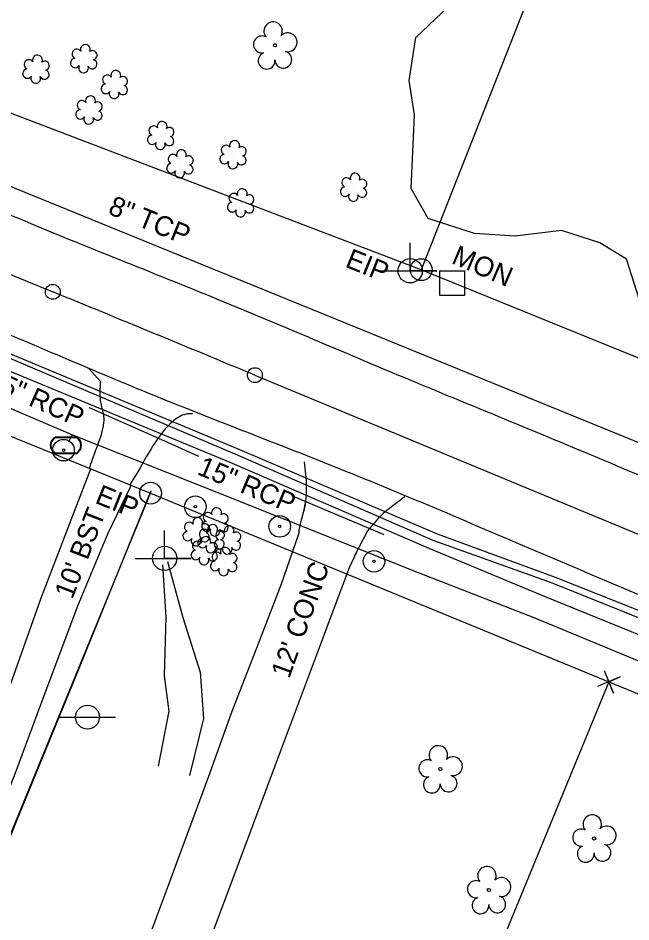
# Model space of a CAD drawing. Extents: x 2089016 to 2094354, y 862840 to 864725.
# Drawn here: x 2091046.8 to 2091170.5, y 863696.8 to 863879.1 of the extents above; entities that cross this region are included whole.
import ezdxf

# ---------------------------------------------------------------- set-up
doc = ezdxf.new("R2010")
doc.units = 0
for name, color, linetype in [('Exist Horizontal Alignment', 7, 'Continuous'), ('Exist Horizontal Alignment Station Label', 7, 'Continuous'), ('Exist Other Culture Fence Line', 7, 'Continuous'), ('Exist Other Culture Located Object CELL', 7, 'Continuous'), ('Exist Property Corner CELL', 7, 'Continuous'), ('Exist Property Iron Pin Text', 7, 'Continuous'), ('Exist Property Line', 7, 'Continuous'), ('Exist Property Monument Text', 7, 'Continuous'), ('Exist Right of Way Line', 7, 'Continuous'), ('Exist Roads EOP', 7, 'Continuous'), ('Exist Roads EOP Other', 7, 'Continuous'), ('Exist Roads EOP Other Text', 7, 'Continuous'), ('Exist Structure Minor Pipes RCP 15 Inch', 7, 'Continuous'), ('Exist Structure Minor Pipes RCP 15 Inch Text', 7, 'Continuous'), ('Exist Utilities Gas UG Line SUE LOS B', 7, 'Continuous'), ('Exist Utilities Power UG Cable SUE LOS B', 7, 'Continuous'), ('Exist Utilities Sanitary Sewer UG Line', 7, 'Continuous'), ('Exist Utilities Sanitary Sewer UG Line Text', 7, 'Continuous'), ('Exist Utilities Telephone UG Cable SUE LOS B', 7, 'Continuous'), ('Exist Utilities Telephone UG FO SUE LOS B', 7, 'Continuous'), ('Exist Utilities Water UG Line SUE LOS B', 7, 'Continuous'), ('Exist Vegetation Shrub CELL', 7, 'Continuous'), ('Exist Vegetation Tree CELL', 7, 'Continuous'), ('Exist Vegetation Woods Line', 7, 'Continuous'), ('Pattern 1', 7, 'Continuous'), ('Prop Conc Curb and Gutter', 7, 'Continuous'), ('Prop Drainage Structure Junction Box Convert From Drop Inlet Label', 7, 'Continuous'), ('Prop Drainage Structure Pipe RCP 36in Class IV', 7, 'Continuous'), ('Prop SS Fill Line', 7, 'Continuous'), ('R5707_Rdy_aln - Prop Horizontal Alignment', 7, 'Continuous')]:
    doc.layers.add(name, color=color, linetype=linetype)

msp = doc.modelspace()

# ---------------------------------------------------------------- linework, layer by layer
at = {"layer": 'Exist Horizontal Alignment'}
for p, q in [((2090185.23, 864179.42), (2091053.8, 863823.9)), ((2091094.58, 863807.1), (2091447.57, 863660.79))]:
    msp.add_line(p, q, dxfattribs=at)
msp.add_arc((2087265.68, 854569.16), 10000, 67.487177, 67.739914, dxfattribs=at)
at = {"layer": 'Exist Horizontal Alignment Station Label'}
for centre in [(2091053.8, 863823.9), (2091094.58, 863807.1)]:
    msp.add_circle(centre, 1.5, dxfattribs=at)
at = {"layer": 'Exist Other Culture Fence Line'}
msp.add_lwpolyline([(2091073.56, 863783.75), (2091059.36, 863748.74), (2091047.05, 863718.68), (2091033.27, 863684.81), (2091012.76, 863635.12), (2091006.57, 863619.37)], dxfattribs=at)
at = {"layer": 'Exist Other Culture Located Object CELL'}
for centre, radius in [((2091055.96, 863791.97), 2.18), ((2091055.96, 863791.97), 0.24), ((2091099.6, 863776.6), 2.18), ((2091099.6, 863776.6), 0.24), ((2091118.63, 863769.55), 2.18), ((2091118.63, 863769.55), 0.24)]:
    msp.add_circle(centre, radius, dxfattribs=at)
at = {"layer": 'Exist Property Corner CELL'}
msp.add_line((2091166.02, 863745.27), (2091166.02, 863745.27), dxfattribs=at)
msp.add_lwpolyline([(2091165.05, 863747.57), (2091166.98, 863742.96), (2091166.02, 863745.27), (2091168.32, 863746.23), (2091163.71, 863744.3)], dxfattribs=at)
at = {"layer": 'Exist Property Line'}
for p, q in [((2091201.02, 864013.07), (2091128.17, 863828.37)), ((2090997.49, 863598.31), (2091073.53, 863783.29)), ((2091166.02, 863745.27), (2091089.98, 863560.29))]:
    msp.add_line(p, q, dxfattribs=at)
at = {"layer": 'Exist Right of Way Line'}
for p, q in [((2091128.17, 863828.37), (2091034.64, 863863.97)), ((2090957.85, 863830.36), (2091073.53, 863783.29)), ((2091307.39, 863755.46), (2091128.17, 863828.37)), ((2091073.53, 863783.29), (2091166.02, 863745.27)), ((2091166.02, 863745.27), (2091267.22, 863703.66))]:
    msp.add_line(p, q, dxfattribs=at)
at = {"layer": 'Exist Roads EOP'}
for p, q in [((2091063.49, 863805.72), (2091061, 863808.52)), ((2091070.98, 863787.63), (2091069.27, 863784.91))]:
    msp.add_line(p, q, dxfattribs=at)
for points in [[(2090168.38, 864198.76), (2090189.5, 864189.72), (2090230.53, 864172.75), (2090273.59, 864155.99), (2090314.47, 864138.57), (2090356.17, 864122.11), (2090401.7, 864102.94), (2090442.19, 864087.09), (2090481.45, 864070.2), (2090523.64, 864052.97), (2090568.11, 864034.48), (2090610.4, 864017.13), (2090655.12, 863999.01), (2090697.83, 863981.77), (2090742.36, 863964.54), (2090779.16, 863949.36), (2090823.64, 863930.17), (2090867.73, 863911.82), (2090910.45, 863894.46), (2090950.82, 863877.93), (2090971.61, 863869.44), (2091006.7, 863856.03), (2091045.62, 863839.26), (2091086.07, 863822.83), (2091122.3, 863807.64), (2091162.46, 863791.02), (2091203.94, 863773.83), (2091243.88, 863757.78), (2091278.52, 863743.03), (2091290.86, 863741.47), (2091305.69, 863743.45)], [(2090159.86, 864177.45), (2090180.67, 864168.73), (2090222.86, 864151.65), (2090264.39, 864134.6), (2090306, 864117.79), (2090347.24, 864101.05), (2090392.99, 864082.57), (2090433.2, 864065.09), (2090472.83, 864048.96), (2090514.73, 864032.43), (2090559.97, 864014.05), (2090601.37, 863997.19), (2090646.29, 863978.82), (2090688.95, 863961.27), (2090733.38, 863942.96), (2090770.05, 863927.33), (2090814.52, 863908.72), (2090858.91, 863891), (2090901.15, 863874.17), (2090939.87, 863858.28), (2090962.72, 863848.64), (2090997.54, 863834.72), (2091036.07, 863819.08), (2091075.6, 863802.48), (2091112.88, 863787.77), (2091153.64, 863770.65), (2091194.67, 863753.49), (2091234.07, 863737.23), (2091276.57, 863719.33), (2091296.56, 863710.75), (2091332.88, 863695.67), (2091370.71, 863680.05), (2091411.45, 863662.85), (2091427.01, 863655.9), (2091440.19, 863646.8), (2091448.83, 863640.62), (2091463.67, 863633.85), (2091467.99, 863632.17), (2091469.11, 863631.07), (2091469.97, 863630.04), (2091470.37, 863629.28)], [(2091061.18, 863788.21), (2091061.84, 863790.17), (2091064.01, 863796.86), (2091064.14, 863797.81), (2091063.45, 863802), (2091063.49, 863805.72)], [(2091082.01, 863799.31), (2091080.67, 863799.22), (2091077.94, 863797.7), (2091074.47, 863793.53), (2091070.98, 863787.63)]]:
    msp.add_spline(points, degree=3, dxfattribs=at)
at = {"layer": 'Exist Roads EOP Other'}
for p, q in [((2091104.96, 863786.48), (2091104.59, 863789.64)), ((2091117.34, 863775.73), (2091114.78, 863770.77))]:
    msp.add_line(p, q, dxfattribs=at)
for points in [[(2091061.38, 863788.12), (2091057.12, 863776.97), (2091051.29, 863761.95), (2091045.85, 863746.5), (2091041.18, 863733.92), (2091038.9, 863728.21), (2091034.75, 863718.29), (2091031.71, 863711.62), (2091029.78, 863707.72), (2091027.69, 863704.09), (2091024.14, 863699.02), (2091020.4, 863695.25)], [(2091029.72, 863693.6), (2091034.19, 863699.97), (2091037.68, 863706.43), (2091041.01, 863713.9), (2091046.08, 863726.34), (2091052.26, 863743.05), (2091058.87, 863760.56), (2091064.93, 863775.12), (2091069.47, 863784.57), (2091069.56, 863784.75)], [(2091104.74, 863781.48), (2091104.61, 863780.59), (2091104.27, 863779.06)], [(2091103.49, 863775.53), (2091103.33, 863774.81), (2091099.87, 863764.97), (2091095.72, 863754.15), (2091089.76, 863738.7), (2091085.25, 863726.17), (2091076.6, 863702.93), (2091070.73, 863687.2), (2091069.23, 863683.4), (2091067.97, 863681.67), (2091065.59, 863679.59), (2091062.43, 863677.65), (2091060.28, 863676.83), (2091050.65, 863653.12), (2091076.71, 863642.08)], [(2091086.61, 863665.62), (2091079.86, 863668.28), (2091079.49, 863670.59), (2091079.42, 863674.41), (2091080.16, 863678.66), (2091083.14, 863686.82), (2091091.45, 863709.07), (2091099.77, 863731.21), (2091107.2, 863751.07), (2091110.99, 863761.16), (2091113.69, 863768.28), (2091115.08, 863771.31)]]:
    msp.add_lwpolyline(points, dxfattribs=at)
for points in [[(2091103.48, 863775.57), (2091103.9, 863777.56), (2091104.77, 863780.96), (2091104.96, 863786.48)], [(2091124.88, 863782.58), (2091123.28, 863781.4), (2091120.14, 863778.85), (2091117.34, 863775.73)]]:
    msp.add_spline(points, degree=3, dxfattribs=at)
at = {"layer": 'Exist Structure Minor Pipes RCP 15 Inch'}
for p, q in [((2091061.13, 863800.56), (2091075.11, 863794.36)), ((2091075.11, 863794.36), (2091083.17, 863790.79)), ((2091101.96, 863782.81), (2091120.64, 863774.96))]:
    msp.add_line(p, q, dxfattribs=at)
at = {"layer": 'Exist Utilities Gas UG Line SUE LOS B'}
msp.add_lwpolyline([(2090934.15, 863855.17), (2090964.43, 863841.5), (2090987.33, 863833.1), (2091042.83, 863811.49), (2091090.54, 863791.2), (2091130.47, 863773.79), (2091154.37, 863765.26), (2091176.33, 863756.46), (2091191.1, 863750.36), (2091208.67, 863743.16), (2091215.47, 863741.23), (2091218.98, 863741.19), (2091220.54, 863742.17), (2091229.84, 863763.89), (2091233.45, 863770.29), (2091237.15, 863773.85), (2091241.52, 863773.08), (2091251.03, 863770.36), (2091271.44, 863763.73), (2091296.11, 863753.03), (2091310.5, 863750.29)], dxfattribs=at)
at = {"layer": 'Exist Utilities Power UG Cable SUE LOS B'}
for points in [[(2091076.95, 863769.5), (2091080.04, 863758.2), (2091083.52, 863747.19), (2091084.18, 863737.89), (2091081.37, 863726.35)], [(2091075.96, 863768.86), (2091076.64, 863758.28), (2091076.26, 863746.49), (2091077.21, 863739.31), (2091075.07, 863728.22)]]:
    msp.add_lwpolyline(points, dxfattribs=at)
at = {"layer": 'Exist Utilities Sanitary Sewer UG Line'}
msp.add_lwpolyline([(2091692.13, 864500.83), (2091501.01, 864105.51), (2091469.71, 863953.2), (2091320.59, 863732.95), (2090957.27, 863880.97), (2090681.31, 863994.88), (2090015.26, 864266.1)], dxfattribs=at)
at = {"layer": 'Exist Utilities Telephone UG Cable SUE LOS B'}
msp.add_lwpolyline([(2090934.74, 863856.23), (2090964.84, 863842.75), (2090987.76, 863834.15), (2091043.11, 863812.27), (2091091, 863792.3), (2091131.4, 863775.1), (2091155.21, 863766.39), (2091176.74, 863757.84), (2091191.31, 863751.61), (2091266.86, 863718.91), (2091298.17, 863704.86), (2091339.02, 863686.52), (2091363.38, 863675.93), (2091423.54, 863651.66), (2091452.39, 863635.89)], dxfattribs=at)
at = {"layer": 'Exist Utilities Telephone UG FO SUE LOS B'}
msp.add_lwpolyline([(2090933.29, 863853.21), (2090963.92, 863840.33), (2090986.4, 863831.89), (2091041.8, 863809.24), (2091089.51, 863789.55), (2091129.72, 863772.2), (2091152.99, 863762.54), (2091174.85, 863753.67), (2091190.01, 863746.93), (2091265.47, 863715.56), (2091297.9, 863703.97), (2091338.77, 863685.7), (2091363.06, 863675.31), (2091422.89, 863650.56), (2091452.19, 863634.92)], dxfattribs=at)
at = {"layer": 'Exist Utilities Water UG Line SUE LOS B'}
msp.add_line((2091057.73, 863795.05), (2091056.95, 863793.61), dxfattribs=at)
msp.add_lwpolyline([(2090843.58, 863882.51), (2090866.48, 863873.22), (2090882.76, 863865.51), (2090898.92, 863858.62), (2090930.53, 863847.11), (2090945.27, 863841.2), (2090961.93, 863834.16), (2090983.66, 863824.31), (2091039.77, 863802.74), (2091057.79, 863795.08), (2091086.88, 863783.5), (2091127.85, 863767.18), (2091150.9, 863758.21), (2091172.84, 863749.13), (2091179.98, 863745.47), (2091188.04, 863742.1), (2091199.97, 863733.44)], dxfattribs=at)
at = {"layer": 'Exist Vegetation Shrub CELL'}
for p, q in [((2091060.13, 863870.75), (2091060.13, 863870.75)), ((2091050.47, 863868.63), (2091050.47, 863868.63)), ((2091066.29, 863865.53), (2091066.29, 863865.53)), ((2091061.19, 863860.4), (2091061.19, 863860.4)), ((2091075.64, 863855.25), (2091075.64, 863855.25)), ((2091090.26, 863851.37), (2091090.26, 863851.37)), ((2091079.53, 863849.53), (2091079.53, 863849.53)), ((2091114.58, 863844.81), (2091114.58, 863844.81)), ((2091091.8, 863841.66), (2091091.8, 863841.66)), ((2091086.62, 863777.33), (2091086.62, 863777.33)), ((2091082.82, 863775.34), (2091082.82, 863775.34)), ((2091085.83, 863773.95), (2091085.83, 863773.95)), ((2091089.14, 863773.68), (2091089.14, 863773.68)), ((2091084.45, 863771.51), (2091084.45, 863771.51)), ((2091088.38, 863769.33), (2091088.38, 863769.33))]:
    msp.add_line(p, q, dxfattribs=at)
for centre, radius, start, end in [((2091060.36, 863872.79), 0.99, 334.8391, 200.4717), ((2091050.7, 863870.67), 0.99, 334.8391, 200.4717), ((2091058.64, 863871.88), 0.968, 35.8908, 245.4216), ((2091061.8, 863871.62), 0.929, 284.4567, 126.0861), ((2091048.99, 863869.75), 0.968, 35.8908, 245.4216), ((2091052.15, 863869.5), 0.929, 284.4567, 126.0861), ((2091058.33, 863870.05), 0.955, 95.1099, 327.9534), ((2091060, 863869.07), 0.984, 151.2797, 21.387), ((2091061.76, 863869.82), 0.937, 204.9913, 73.4601), ((2091048.67, 863867.92), 0.955, 95.1099, 327.9534), ((2091052.11, 863867.7), 0.937, 204.9913, 73.4601), ((2091064.81, 863866.65), 0.968, 35.8908, 245.4216), ((2091066.52, 863867.57), 0.99, 334.8391, 200.4717), ((2091050.35, 863866.94), 0.984, 151.2797, 21.387), ((2091064.49, 863864.82), 0.955, 95.1099, 327.9534), ((2091067.96, 863866.39), 0.929, 284.4567, 126.0861), ((2091066.16, 863863.84), 0.984, 151.2797, 21.387), ((2091067.93, 863864.6), 0.937, 204.9913, 73.4601), ((2091059.7, 863861.53), 0.968, 35.8908, 245.4216), ((2091061.41, 863862.44), 0.99, 334.8391, 200.4717), ((2091062.86, 863861.27), 0.929, 284.4567, 126.0861), ((2091059.39, 863859.7), 0.955, 95.1099, 327.9534), ((2091062.82, 863859.47), 0.937, 204.9913, 73.4601), ((2091061.06, 863858.72), 0.984, 151.2797, 21.387), ((2091074.16, 863856.38), 0.968, 35.8908, 245.4216), ((2091075.87, 863857.29), 0.99, 334.8391, 200.4717), ((2091077.31, 863856.12), 0.929, 284.4567, 126.0861), ((2091073.84, 863854.55), 0.955, 95.1099, 327.9534), ((2091077.28, 863854.32), 0.937, 204.9913, 73.4601), ((2091075.51, 863853.57), 0.984, 151.2797, 21.387), ((2091088.77, 863852.5), 0.968, 35.8908, 245.4216), ((2091090.48, 863853.41), 0.99, 334.8391, 200.4717), ((2091091.93, 863852.24), 0.929, 284.4567, 126.0861), ((2091078.05, 863850.65), 0.968, 35.8908, 245.4216), ((2091079.76, 863851.57), 0.99, 334.8391, 200.4717), ((2091081.2, 863850.4), 0.929, 284.4567, 126.0861), ((2091088.46, 863850.67), 0.955, 95.1099, 327.9534), ((2091091.89, 863850.44), 0.937, 204.9913, 73.4601), ((2091077.73, 863848.82), 0.955, 95.1099, 327.9534), ((2091081.17, 863848.6), 0.937, 204.9913, 73.4601), ((2091090.13, 863849.69), 0.984, 151.2797, 21.387), ((2091079.4, 863847.84), 0.984, 151.2797, 21.387), ((2091114.81, 863846.86), 0.99, 334.8391, 200.4717), ((2091113.1, 863845.94), 0.968, 35.8908, 245.4216), ((2091116.25, 863845.68), 0.929, 284.4567, 126.0861), ((2091092.03, 863843.7), 0.99, 334.8391, 200.4717), ((2091112.78, 863844.11), 0.955, 95.1099, 327.9534), ((2091116.22, 863843.89), 0.937, 204.9913, 73.4601), ((2091090.32, 863842.79), 0.968, 35.8908, 245.4216), ((2091093.48, 863842.53), 0.929, 284.4567, 126.0861), ((2091114.45, 863843.13), 0.984, 151.2797, 21.387), ((2091090, 863840.96), 0.955, 95.1099, 327.9534), ((2091091.68, 863839.98), 0.984, 151.2797, 21.387), ((2091093.44, 863840.73), 0.937, 204.9913, 73.4601), ((2091086.85, 863779.37), 0.99, 334.8391, 200.4717), ((2091083.05, 863777.38), 0.99, 334.8391, 200.4717), ((2091085.14, 863778.45), 0.968, 35.8908, 245.4216), ((2091088.3, 863778.2), 0.929, 284.4567, 126.0861), ((2091081.34, 863776.47), 0.968, 35.8908, 245.4216), ((2091084.82, 863776.62), 0.955, 95.1099, 327.9534), ((2091084.49, 863776.21), 0.929, 284.4567, 126.0861), ((2091086.06, 863775.99), 0.99, 334.8391, 200.4717), ((2091088.26, 863776.4), 0.937, 204.9913, 73.4601), ((2091089.37, 863775.72), 0.99, 334.8391, 200.4717), ((2091081.02, 863774.64), 0.955, 95.1099, 327.9534), ((2091084.34, 863775.08), 0.968, 35.8908, 245.4216), ((2091084.46, 863774.41), 0.937, 204.9913, 73.4601), ((2091086.5, 863775.64), 0.984, 151.2797, 21.387), ((2091087.65, 863774.8), 0.968, 35.8908, 245.4216), ((2091087.5, 863774.82), 0.929, 284.4567, 126.0861), ((2091090.81, 863774.54), 0.929, 284.4567, 126.0861), ((2091082.69, 863773.66), 0.984, 151.2797, 21.387), ((2091082.96, 863772.63), 0.968, 35.8908, 245.4216), ((2091084.03, 863773.25), 0.955, 95.1099, 327.9534), ((2091084.68, 863773.55), 0.99, 334.8391, 200.4717), ((2091085.7, 863772.27), 0.984, 151.2797, 21.387), ((2091086.12, 863772.38), 0.929, 284.4567, 126.0861), ((2091087.34, 863772.97), 0.955, 95.1099, 327.9534), ((2091087.46, 863773.02), 0.937, 204.9913, 73.4601), ((2091090.77, 863772.75), 0.937, 204.9913, 73.4601), ((2091082.65, 863770.8), 0.955, 95.1099, 327.9534), ((2091086.08, 863770.58), 0.937, 204.9913, 73.4601), ((2091086.9, 863770.45), 0.968, 35.8908, 245.4216), ((2091088.61, 863771.37), 0.99, 334.8391, 200.4717), ((2091089.01, 863771.99), 0.984, 151.2797, 21.387), ((2091090.06, 863770.2), 0.929, 284.4567, 126.0861), ((2091084.32, 863769.82), 0.984, 151.2797, 21.387), ((2091086.58, 863768.62), 0.955, 95.1099, 327.9534), ((2091090.02, 863768.4), 0.937, 204.9913, 73.4601), ((2091088.25, 863767.64), 0.984, 151.2797, 21.387)]:
    msp.add_arc(centre, radius, start, end, dxfattribs=at)
at = {"layer": 'Exist Vegetation Tree CELL'}
for p, q in [((2091098.65, 863873.63), (2091098.65, 863873.63)), ((2091132.01, 863727.65), (2091132.01, 863727.65)), ((2091163.06, 863713.68), (2091163.06, 863713.68)), ((2091141.82, 863703.28), (2091141.82, 863703.28))]:
    msp.add_line(p, q, dxfattribs=at)
for centre in [(2091098.65, 863873.63), (2091132.01, 863727.65), (2091163.06, 863713.68), (2091141.82, 863703.28)]:
    msp.add_circle(centre, 0.326, dxfattribs=at)
for centre, radius, start, end in [((2091098.26, 863876.5), 1.86, 330.1651, 219.7134), ((2091096.04, 863873.78), 1.73, 62.6636, 279.3457), ((2091101.2, 863874.22), 1.9, 257.1011, 134.1999), ((2091096.95, 863870.51), 1.69, 111.5671, 6.231), ((2091100.32, 863870.73), 1.7, 181.2822, 74.56), ((2091131.62, 863730.52), 1.86, 330.1651, 219.7134), ((2091129.4, 863727.8), 1.73, 62.6636, 279.3457), ((2091134.56, 863728.24), 1.9, 257.1011, 134.1999), ((2091130.3, 863724.53), 1.69, 111.5671, 6.231), ((2091133.68, 863724.75), 1.7, 181.2822, 74.56), ((2091162.68, 863716.55), 1.86, 330.1651, 219.7134), ((2091160.46, 863713.83), 1.73, 62.6636, 279.3457), ((2091165.61, 863714.27), 1.9, 257.1011, 134.1999), ((2091161.36, 863710.56), 1.69, 111.5671, 6.231), ((2091164.73, 863710.78), 1.7, 181.2822, 74.56), ((2091141.43, 863706.15), 1.86, 330.1651, 219.7134), ((2091144.36, 863703.87), 1.9, 257.1011, 134.1999), ((2091139.21, 863703.43), 1.73, 62.6636, 279.3457), ((2091140.11, 863700.16), 1.69, 111.5671, 6.231), ((2091143.49, 863700.38), 1.7, 181.2822, 74.56)]:
    msp.add_arc(centre, radius, start, end, dxfattribs=at)
at = {"layer": 'Exist Vegetation Woods Line'}
msp.add_lwpolyline([(2091238.35, 863794.87), (2091212.39, 863804.93), (2091201.37, 863809.35), (2091186.11, 863813.97), (2091172.71, 863820.84), (2091169.57, 863830.47), (2091164.2, 863833.81), (2091156.48, 863836.28), (2091147.05, 863835.1), (2091138.89, 863835.67), (2091129.54, 863838.69), (2091126.14, 863844.77), (2091126.83, 863859.61), (2091125.73, 863866.54), (2091127.08, 863875.2), (2091134.95, 863882.66)], dxfattribs=at)
at = {"layer": 'Pattern 1'}
msp.add_line((2091056.45, 863792.95), (2091056.45, 863792.95), dxfattribs=at)
for points in [[(2091054.41, 863794.65), (2091058.49, 863794.65)], [(2091054.41, 863794.52), (2091058.49, 863794.52)], [(2091058.49, 863791.39), (2091054.39, 863791.39)], [(2091058.49, 863791.25), (2091054.39, 863791.25)]]:
    msp.add_lwpolyline(points, dxfattribs=at)
for centre, radius, start, end in [((2091055.14, 863792.95), 1.86, 113.178, 245.9794), ((2091057.74, 863792.96), 1.86, 293.6483, 66.3084), ((2091055.15, 863792.95), 1.73, 115.3009, 243.7824), ((2091057.75, 863792.95), 1.73, 295.1272, 64.8728)]:
    msp.add_arc(centre, radius, start, end, dxfattribs=at)
at = {"layer": 'Prop Conc Curb and Gutter'}
for centre, radius in [((2091128.17, 863828.37), 2.2), ((2091128.17, 863828.37), 0.0707), ((2091073.53, 863783.29), 2.2), ((2091073.53, 863783.29), 0.0707)]:
    msp.add_circle(centre, radius, dxfattribs=at)
at = {"layer": 'Prop Drainage Structure Junction Box Convert From Drop Inlet Label'}
for p, q in [((2091055.12, 863738.12), (2091066.45, 863738.12)), ((2091060.79, 863738.12), (2091060.79, 863738.12))]:
    msp.add_line(p, q, dxfattribs=at)
msp.add_circle((2091060.79, 863738.12), 2.41, dxfattribs=at)
at = {"layer": 'Prop Drainage Structure Pipe RCP 36in Class IV'}
for radius in [2.18, 0.24]:
    msp.add_circle((2091082.56, 863780.56), radius, dxfattribs=at)
at = {"layer": 'Prop SS Fill Line'}
for p, q in [((2091125.93, 863828.14), (2091125.93, 863828.14)), ((2091076.35, 863770.15), (2091076.35, 863770.15))]:
    msp.add_line(p, q, dxfattribs=at)
for points in [[(2091119.99, 863828.14), (2091131.33, 863828.11), (2091125.93, 863828.13), (2091125.93, 863833.77)], [(2091070.42, 863770.15), (2091081.75, 863770.11), (2091076.35, 863770.13), (2091076.35, 863775.77)]]:
    msp.add_lwpolyline(points, dxfattribs=at)
for centre in [(2091125.93, 863828.15), (2091076.36, 863770.15)]:
    msp.add_circle(centre, 2.45, dxfattribs=at)
at = {"layer": 'R5707_Rdy_aln - Prop Horizontal Alignment'}
msp.add_line((2091134.43, 863825.67), (2091134.43, 863825.67), dxfattribs=at)
msp.add_lwpolyline([(2091131.93, 863823.17), (2091131.93, 863828.16), (2091136.92, 863828.16), (2091136.92, 863823.17), (2091131.93, 863823.17)], dxfattribs=at)

# ---------------------------------------------------------------- texts
at = {"layer": 'Exist Property Iron Pin Text'}
for rotation, p in [(337.9462, (2091112.61, 863829.02)), (338.0663, (2091062.1, 863781.4))]:
    msp.add_text('EIP', height=4, rotation=rotation, dxfattribs=at).set_placement(p)
at = {"layer": 'Exist Property Monument Text'}
msp.add_text('MON', height=4, rotation=336.858, dxfattribs=at).set_placement((2091134.05, 863829.74))
at = {"layer": 'Exist Roads EOP Other Text'}
for s, rotation, p in [("10' BST", 68.8163, (2091057.72, 863761.74)), ("12' CONC", 70.2133, (2091101.5, 863745.75))]:
    msp.add_text(s, height=4, rotation=rotation, dxfattribs=at).set_placement(p)
at = {"layer": 'Exist Structure Minor Pipes RCP 15 Inch Text'}
for rotation, p in [(336.0965, (2091040.13, 863804.88)), (337.2033, (2091082.72, 863787.18))]:
    msp.add_text('15" RCP', height=4, rotation=rotation, dxfattribs=at).set_placement(p)
at = {"layer": 'Exist Utilities Sanitary Sewer UG Line Text'}
msp.add_text('8" TCP', height=4, rotation=337.8441, dxfattribs=at).set_placement((2091064.72, 863839.71))

doc.saveas('drawing.dxf')
